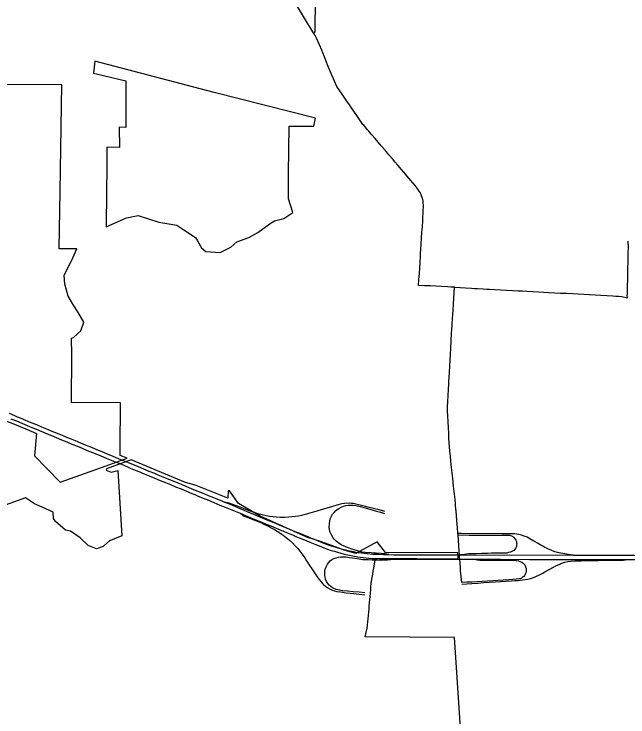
# Model space of a CAD drawing. Extents: x 0 to 34, y 0 to 22.
# Drawn here: x 5.2606 to 5.4253, y 19.7862 to 19.975 of the extents above; entities that cross this region are included whole.
import ezdxf

# ---------------------------------------------------------------- set-up
doc = ezdxf.new("R2010")
doc.units = 0
for name, color, linetype in [('GM_X_Corporation', 7, 'Continuous'), ('GM_X_Interchange_Ramps', 7, 'Continuous'), ('GM_X_State_Route', 7, 'Continuous'), ('GM_X_US_Route', 7, 'Continuous')]:
    doc.layers.add(name, color=color, linetype=linetype)

msp = doc.modelspace()

# ---------------------------------------------------------------- linework, layer by layer
at = {"layer": 'GM_X_Corporation'}
msp.add_lwpolyline([(5.31429, 19.95392), (5.28226, 19.96229), (5.2819, 19.95912), (5.28455, 19.95846), (5.28455, 19.9585), (5.29054, 19.95701), (5.29055, 19.94452), (5.28879, 19.94455), (5.28888, 19.93911), (5.28548, 19.93918), (5.28544, 19.93359), (5.28541, 19.92737), (5.28534, 19.91779), (5.29075, 19.92018), (5.29385, 19.92088), (5.29942, 19.91909), (5.30427, 19.91825), (5.30616, 19.91697), (5.30928, 19.91493), (5.30985, 19.91406), (5.31084, 19.91216), (5.31207, 19.91122), (5.31593, 19.91094), (5.31878, 19.91231), (5.32034, 19.91375), (5.32355, 19.91493), (5.32598, 19.91625), (5.32929, 19.91868), (5.33043, 19.91941), (5.33295, 19.92002), (5.33538, 19.92166), (5.33423, 19.9253), (5.33421, 19.93209), (5.33444, 19.94481), (5.34102, 19.94483), (5.3415, 19.94699)], close=True, dxfattribs=at)
for points in [[(5.25554, 19.86675), (5.26071, 19.8648), (5.26452, 19.86318), (5.26662, 19.8623), (5.26606, 19.85625), (5.27297, 19.84923), (5.28528, 19.85364), (5.2909, 19.85566), (5.28907, 19.85641), (5.28909, 19.85808), (5.28914, 19.8705), (5.276, 19.87059), (5.27608, 19.88355), (5.27595, 19.88786), (5.27651, 19.88807), (5.27846, 19.88985), (5.27933, 19.89216), (5.27769, 19.89498), (5.27656, 19.8968), (5.27511, 19.89917), (5.27419, 19.90244), (5.27399, 19.90486), (5.27601, 19.90863), (5.27739, 19.91192), (5.2727, 19.9119), (5.27296, 19.92737), (5.27344, 19.95594), (5.25649, 19.95603)], [(5.38173, 19.76298), (5.3788, 19.80749), (5.35483, 19.80764), (5.35536, 19.80997), (5.35544, 19.81083), (5.35552, 19.81169), (5.3556, 19.81254), (5.35568, 19.8134), (5.35576, 19.81426), (5.35584, 19.81508), (5.35592, 19.81598), (5.35599, 19.81683), (5.35606, 19.81769), (5.35614, 19.81855), (5.35621, 19.81941), (5.35629, 19.82026), (5.35636, 19.82112), (5.35644, 19.82198), (5.35644, 19.82206), (5.35671, 19.82364), (5.35685, 19.82449), (5.35699, 19.82534), (5.35713, 19.82619), (5.35757, 19.8288), (5.37973, 19.82866), (5.37964, 19.83021), (5.36028, 19.83035), (5.358, 19.83323), (5.35234, 19.83009), (5.34944, 19.83089), (5.34305, 19.83316), (5.33912, 19.83445), (5.32666, 19.84012), (5.32084, 19.84349), (5.31843, 19.84691), (5.31803, 19.84692), (5.31798, 19.84491), (5.30944, 19.84828), (5.30659, 19.84917), (5.29201, 19.8552), (5.2854, 19.85283), (5.28526, 19.85248), (5.28667, 19.8519), (5.28843, 19.85237), (5.28948, 19.83483), (5.28642, 19.83356), (5.28631, 19.83351), (5.28459, 19.83205), (5.28448, 19.83195), (5.28268, 19.83128), (5.28045, 19.8322), (5.27831, 19.83429), (5.27573, 19.83603), (5.27436, 19.83633), (5.27166, 19.83865), (5.27116, 19.83943), (5.27107, 19.84118), (5.26808, 19.84252), (5.26609, 19.84341), (5.26363, 19.84503), (5.25516, 19.84199)]]:
    msp.add_lwpolyline(points, dxfattribs=at)
at = {"layer": 'GM_X_Interchange_Ramps'}
for points in [[(5.32823, 19.84019), (5.32717, 19.84042), (5.32603, 19.84071), (5.32507, 19.84105), (5.32397, 19.84143), (5.3228, 19.84192), (5.32155, 19.84237), (5.32029, 19.84283), (5.31929, 19.8432), (5.31829, 19.84358), (5.31708, 19.84389)], [(5.36012, 19.84138), (5.35858, 19.84176), (5.35705, 19.84215), (5.35551, 19.84253), (5.35428, 19.84284), (5.35304, 19.84316), (5.35226, 19.84333), (5.35157, 19.84346), (5.35113, 19.84352), (5.35064, 19.84356), (5.34926, 19.8435), (5.34855, 19.8434), (5.3478, 19.84318), (5.34692, 19.84292), (5.34603, 19.84266), (5.34452, 19.84221), (5.343, 19.84176), (5.34181, 19.8414), (5.34061, 19.84104), (5.33961, 19.84076), (5.33903, 19.84059), (5.33832, 19.84042), (5.3377, 19.84029), (5.33687, 19.84012), (5.33599, 19.83998), (5.33516, 19.83988), (5.33435, 19.83981), (5.33322, 19.83974), (5.33212, 19.83977), (5.33103, 19.8398), (5.33012, 19.83988), (5.32915, 19.84002), (5.32823, 19.84019)], [(5.34746, 19.83302), (5.34705, 19.83334), (5.34648, 19.83388), (5.34622, 19.83426), (5.34585, 19.83485), (5.34556, 19.83541), (5.34534, 19.83601), (5.34522, 19.8366), (5.34517, 19.83707), (5.34521, 19.83811), (5.3453, 19.83875), (5.34545, 19.83935), (5.34558, 19.83972), (5.34579, 19.84013), (5.34608, 19.84059), (5.34645, 19.84109), (5.34685, 19.84151), (5.3473, 19.8419), (5.3477, 19.84216), (5.34835, 19.8425), (5.34895, 19.84274), (5.34962, 19.84295), (5.35023, 19.84305), (5.35083, 19.84307), (5.35159, 19.84303), (5.35232, 19.84291), (5.35343, 19.84265), (5.3548, 19.84229), (5.35633, 19.84186), (5.35785, 19.84144), (5.35891, 19.84114), (5.35998, 19.84084)], [(5.32122, 19.84087), (5.3221, 19.84021), (5.32289, 19.83988), (5.32423, 19.83936), (5.32541, 19.8389), (5.32659, 19.83843), (5.3276, 19.83795), (5.32862, 19.83747), (5.32975, 19.83689), (5.33048, 19.83648), (5.3312, 19.83606), (5.33248, 19.83522), (5.33357, 19.83439), (5.33451, 19.83362), (5.33527, 19.83289), (5.33601, 19.83213), (5.33674, 19.83136), (5.33756, 19.83033), (5.33812, 19.82957), (5.33861, 19.82885), (5.3391, 19.82812), (5.33946, 19.82755)], [(5.41064, 19.82965), (5.40928, 19.8298), (5.40841, 19.82993), (5.40733, 19.83012), (5.40645, 19.83031), (5.40569, 19.83054), (5.40486, 19.83084), (5.40397, 19.83124), (5.40345, 19.83151), (5.40303, 19.83171), (5.40248, 19.83202), (5.40195, 19.83231), (5.40104, 19.83283), (5.40004, 19.83341), (5.39903, 19.83399), (5.39824, 19.83441), (5.39744, 19.83474), (5.39672, 19.83497), (5.39609, 19.83513), (5.39548, 19.83525), (5.39494, 19.8353), (5.39415, 19.83534), (5.39288, 19.83535), (5.39161, 19.83536), (5.3807, 19.8354), (5.37971, 19.83543)], [(5.37975, 19.83497), (5.38116, 19.83503), (5.38275, 19.83502), (5.38433, 19.83501), (5.38591, 19.835), (5.38749, 19.83499), (5.38907, 19.83498), (5.39046, 19.83497), (5.39185, 19.83497), (5.39315, 19.83496), (5.3935, 19.83494), (5.39381, 19.83488), (5.39412, 19.83478), (5.39447, 19.83458), (5.39472, 19.83434), (5.39505, 19.83394), (5.39525, 19.83363), (5.39539, 19.83327), (5.39546, 19.83296), (5.39548, 19.83263), (5.39546, 19.83229), (5.39541, 19.83194), (5.39525, 19.83158), (5.39501, 19.83122), (5.39469, 19.83089), (5.39434, 19.83068), (5.39402, 19.83051), (5.39373, 19.83041), (5.39331, 19.8303), (5.39282, 19.83019), (5.39134, 19.83015), (5.38867, 19.83011), (5.38768, 19.83009), (5.38616, 19.83005), (5.38463, 19.83001), (5.3836, 19.82999), (5.38256, 19.82998), (5.38147, 19.82983), (5.38037, 19.82967)], [(5.36112, 19.82975), (5.36018, 19.82999), (5.35906, 19.83007), (5.35772, 19.83014), (5.35716, 19.83017), (5.35638, 19.83021), (5.35492, 19.83034), (5.35402, 19.83046), (5.35309, 19.83067), (5.3521, 19.83091), (5.35097, 19.83131), (5.35007, 19.83164), (5.34921, 19.832), (5.34838, 19.83243), (5.34772, 19.83282), (5.34746, 19.83302)], [(5.34493, 19.82753), (5.34503, 19.82767), (5.34542, 19.82807), (5.34578, 19.82836), (5.34638, 19.82868), (5.34706, 19.82893), (5.34769, 19.82908), (5.34824, 19.82915), (5.34892, 19.82918), (5.34973, 19.82915), (5.35058, 19.829), (5.35142, 19.82885), (5.35277, 19.82867), (5.35412, 19.82849), (5.35563, 19.82841), (5.35669, 19.82835), (5.35714, 19.82833), (5.358, 19.82832), (5.35885, 19.82831), (5.35982, 19.82832), (5.3608, 19.82834), (5.36161, 19.82843), (5.36242, 19.82852)], [(5.33946, 19.82755), (5.33991, 19.82686), (5.34035, 19.82617), (5.34106, 19.8251), (5.34178, 19.82403), (5.3424, 19.82313), (5.34296, 19.82244), (5.34335, 19.822), (5.34366, 19.82169), (5.34425, 19.8212), (5.34475, 19.82085), (5.34538, 19.82049), (5.34595, 19.82024), (5.34659, 19.82001), (5.34723, 19.81987), (5.34817, 19.81972), (5.34974, 19.81953), (5.35074, 19.81941), (5.35175, 19.81929), (5.35322, 19.81911), (5.3547, 19.81893)], [(5.35474, 19.8195), (5.35316, 19.81964), (5.35162, 19.81978), (5.35008, 19.81992), (5.34873, 19.82006), (5.34794, 19.8202), (5.34701, 19.82043), (5.34641, 19.82066), (5.34607, 19.82084), (5.34561, 19.82116), (5.34518, 19.82155), (5.34479, 19.82204), (5.34447, 19.82257), (5.3442, 19.82317), (5.34405, 19.82371), (5.34395, 19.82428), (5.34394, 19.82488), (5.34398, 19.8254), (5.34409, 19.82586), (5.34432, 19.82646), (5.34466, 19.82716), (5.34493, 19.82753)], [(5.38342, 19.82203), (5.385, 19.82213), (5.38658, 19.82224), (5.38816, 19.82234), (5.38974, 19.82244), (5.39111, 19.82253), (5.39248, 19.82262), (5.39406, 19.82272), (5.39498, 19.82278), (5.39591, 19.82284), (5.39705, 19.82294), (5.39776, 19.82303), (5.39846, 19.82317), (5.3992, 19.82335), (5.39999, 19.82364), (5.40064, 19.8239), (5.40155, 19.82433), (5.40228, 19.82473), (5.40301, 19.82513), (5.40422, 19.8258), (5.40535, 19.82641), (5.40596, 19.82672), (5.40684, 19.82714), (5.40703, 19.82723)], [(5.40703, 19.82723), (5.4073, 19.82734), (5.40786, 19.82755), (5.40842, 19.82772), (5.40921, 19.82787), (5.41003, 19.82799), (5.41106, 19.82808), (5.41265, 19.82813), (5.41419, 19.82817), (5.41573, 19.82821), (5.41731, 19.82822), (5.41889, 19.82823), (5.42048, 19.82824), (5.42206, 19.82825), (5.42308, 19.82826), (5.42411, 19.82826), (5.42527, 19.82845)], [(5.38075, 19.82186), (5.38208, 19.82195), (5.38342, 19.82203)]]:
    msp.add_lwpolyline(points, dxfattribs=at)
at = {"layer": 'GM_X_State_Route'}
for p, q in [((5.35517, 19.9442), (5.35442, 19.94508)), ((5.35544, 19.94388), (5.35517, 19.9442)), ((5.36458, 19.93317), (5.36358, 19.93435)), ((5.36518, 19.93247), (5.36458, 19.93317)), ((5.37892, 19.84455), (5.37884, 19.84527)), ((5.37975, 19.83497), (5.37971, 19.83543))]:
    msp.add_line(p, q, dxfattribs=at)
for points in [[(5.34104, 19.96976), (5.34118, 19.96989), (5.34131, 19.9701), (5.34136, 19.97035), (5.34137, 19.97087), (5.34139, 19.97194), (5.3414, 19.9726), (5.34142, 19.97383), (5.34145, 19.97541), (5.34147, 19.977), (5.3415, 19.97858), (5.34152, 19.98016), (5.34155, 19.98174), (5.34158, 19.98332), (5.3416, 19.98491), (5.34163, 19.98649), (5.34166, 19.98807), (5.34168, 19.9894), (5.3417, 19.99073), (5.34173, 19.99231), (5.34175, 19.9939), (5.34178, 19.99548), (5.3418, 19.99684), (5.34182, 19.99814)], [(5.34104, 19.96976), (5.34021, 19.97109), (5.33934, 19.97249), (5.33853, 19.97385), (5.33772, 19.97521), (5.33691, 19.97656), (5.3361, 19.97792), (5.33529, 19.97928), (5.33447, 19.98064), (5.33366, 19.982), (5.33285, 19.98336), (5.33204, 19.98472), (5.33123, 19.98607), (5.33042, 19.98743), (5.32961, 19.98879), (5.3288, 19.99015), (5.32799, 19.99151), (5.32752, 19.99229)], [(5.34155, 19.96887), (5.34127, 19.96935), (5.34104, 19.96976)], [(5.34314, 19.96522), (5.34252, 19.96668), (5.34219, 19.96748), (5.34186, 19.96827), (5.34155, 19.96887)], [(5.34492, 19.96091), (5.34428, 19.96246), (5.34385, 19.96351), (5.34341, 19.96456), (5.34314, 19.96522)], [(5.34718, 19.95546), (5.34657, 19.95693), (5.34597, 19.95839), (5.34544, 19.95965), (5.34492, 19.96091)], [(5.35442, 19.94508), (5.3542, 19.94534), (5.3533, 19.94664), (5.3524, 19.94794), (5.3515, 19.94924), (5.3506, 19.95054), (5.34969, 19.95184), (5.34879, 19.95314), (5.34799, 19.9543), (5.34718, 19.95546)], [(5.35746, 19.94152), (5.35658, 19.94255), (5.3557, 19.94357), (5.35544, 19.94388)], [(5.3622, 19.93595), (5.36118, 19.93716), (5.36015, 19.93836), (5.35912, 19.93957), (5.35829, 19.94054), (5.35746, 19.94152)], [(5.36358, 19.93435), (5.36289, 19.93515), (5.3622, 19.93595)], [(5.36757, 19.92967), (5.36654, 19.93087), (5.36556, 19.93202), (5.36518, 19.93247)], [(5.36975, 19.92663), (5.36955, 19.92701), (5.36933, 19.92738), (5.36878, 19.92815), (5.36821, 19.92889), (5.36757, 19.92967)], [(5.37015, 19.91784), (5.37025, 19.91942), (5.37031, 19.92038), (5.37037, 19.92133), (5.37041, 19.92227), (5.37042, 19.92321), (5.37042, 19.92364), (5.37041, 19.92414), (5.37035, 19.92466), (5.37025, 19.92516), (5.37012, 19.92566), (5.36995, 19.92615), (5.36975, 19.92663)], [(5.36976, 19.9117), (5.36986, 19.91328), (5.36996, 19.91486), (5.37005, 19.91635), (5.37015, 19.91784)], [(5.42517, 19.89967), (5.42518, 19.9004), (5.42522, 19.90199), (5.42526, 19.90357), (5.42529, 19.90515), (5.42533, 19.90673), (5.42537, 19.90831), (5.4254, 19.90989), (5.42543, 19.91099), (5.42545, 19.91208), (5.42546, 19.91252), (5.42543, 19.91365), (5.42542, 19.914)], [(5.36954, 19.90823), (5.36964, 19.90981), (5.3697, 19.91075), (5.36976, 19.9117)], [(5.36914, 19.90208), (5.36924, 19.90366), (5.36935, 19.90524), (5.36944, 19.90673), (5.36954, 19.90823)], [(5.3753, 19.90177), (5.3738, 19.90184), (5.3723, 19.90192), (5.37072, 19.902), (5.36914, 19.90208)], [(5.37879, 19.90156), (5.37783, 19.90161), (5.37688, 19.90167), (5.3753, 19.90177)], [(5.37841, 19.89542), (5.37851, 19.897), (5.37861, 19.89858), (5.3787, 19.90007), (5.37879, 19.90156)], [(5.37879, 19.90156), (5.38026, 19.90148), (5.38172, 19.9014), (5.3833, 19.90132), (5.38412, 19.90127), (5.38493, 19.90123), (5.38651, 19.90115), (5.38733, 19.9011), (5.38814, 19.90106), (5.38964, 19.90098), (5.39115, 19.9009), (5.39273, 19.90081), (5.39431, 19.90073), (5.39589, 19.90064), (5.39704, 19.90058), (5.3982, 19.90052), (5.39978, 19.90044), (5.40136, 19.90035), (5.40273, 19.90028), (5.4041, 19.9002), (5.40568, 19.90012), (5.40726, 19.90003), (5.40884, 19.89995), (5.41042, 19.89986), (5.412, 19.89978), (5.41347, 19.8997), (5.41494, 19.89962), (5.41652, 19.89953), (5.41809, 19.89944), (5.41967, 19.89935), (5.42125, 19.89926), (5.42207, 19.89921), (5.42289, 19.89916), (5.42365, 19.89908), (5.42518, 19.89874)], [(5.42518, 19.89874), (5.42516, 19.89943), (5.42517, 19.89967)], [(5.37802, 19.88932), (5.37807, 19.89003), (5.37817, 19.89161), (5.37827, 19.89319), (5.37834, 19.8943), (5.37841, 19.89542)], [(5.3778, 19.88555), (5.37786, 19.88671), (5.37792, 19.88769), (5.37798, 19.88867), (5.37802, 19.88932)], [(5.37731, 19.87723), (5.3774, 19.87881), (5.37749, 19.88039), (5.37759, 19.88197), (5.37768, 19.88355), (5.37777, 19.88513), (5.3778, 19.88555)], [(5.37688, 19.86933), (5.37697, 19.87091), (5.37705, 19.87249), (5.37714, 19.87407), (5.37722, 19.87565), (5.37726, 19.87644), (5.37731, 19.87723)], [(5.37729, 19.86101), (5.37729, 19.86109), (5.37722, 19.86228), (5.37715, 19.86386), (5.37707, 19.86544), (5.37699, 19.86702), (5.37694, 19.86818), (5.37688, 19.86933)], [(5.37832, 19.8502), (5.37814, 19.85171), (5.37799, 19.8532), (5.37784, 19.85483), (5.3777, 19.85619), (5.37756, 19.85751), (5.37744, 19.85872), (5.37736, 19.8599), (5.37729, 19.86101)], [(5.37884, 19.84527), (5.37854, 19.84812), (5.37832, 19.8502)], [(5.37908, 19.84288), (5.37902, 19.84362), (5.37892, 19.84455)], [(5.37971, 19.83543), (5.37957, 19.83705), (5.37944, 19.83873), (5.37931, 19.84048), (5.37915, 19.84213), (5.37908, 19.84288)], [(5.38026, 19.82735), (5.38018, 19.82851), (5.38018, 19.82852), (5.38014, 19.8291), (5.3801, 19.82967), (5.3801, 19.82968), (5.38002, 19.83077), (5.37993, 19.83215), (5.37983, 19.83362), (5.37975, 19.83497)], [(5.38071, 19.82226), (5.38057, 19.82383), (5.38043, 19.82541), (5.38035, 19.82638), (5.38026, 19.82735)], [(5.39738, 19.82728), (5.39753, 19.82711), (5.39774, 19.82678), (5.39785, 19.82647), (5.39797, 19.82605), (5.39802, 19.82566), (5.39799, 19.82525), (5.39791, 19.82487), (5.39776, 19.82453), (5.39757, 19.82415), (5.39737, 19.82391), (5.39707, 19.82366), (5.39677, 19.82345), (5.39636, 19.82328), (5.39602, 19.82321), (5.3953, 19.82313), (5.39435, 19.82307), (5.3934, 19.82301), (5.39182, 19.8229), (5.39051, 19.82281), (5.38919, 19.82273), (5.38761, 19.82262), (5.38622, 19.82253), (5.38482, 19.82244), (5.3834, 19.82238)], [(5.38417, 19.8285), (5.38486, 19.82839), (5.38558, 19.82831), (5.38672, 19.82827), (5.39248, 19.82827), (5.3933, 19.82828), (5.39411, 19.82829), (5.39472, 19.82825), (5.39546, 19.82817), (5.39594, 19.82807), (5.39639, 19.82794), (5.39684, 19.82771), (5.39726, 19.8274), (5.39738, 19.82728)], [(5.3834, 19.82238), (5.38206, 19.82232), (5.38071, 19.82226)]]:
    msp.add_lwpolyline(points, dxfattribs=at)
at = {"layer": 'GM_X_US_Route'}
for p, q in [((5.28807, 19.85455), (5.28911, 19.85412)), ((5.39113, 19.8285), (5.39887, 19.82848))]:
    msp.add_line(p, q, dxfattribs=at)
for points in [[(5.25923, 19.86773), (5.26069, 19.86712), (5.26144, 19.8668), (5.26219, 19.86649), (5.26365, 19.86589), (5.26512, 19.86528), (5.26658, 19.86468), (5.26792, 19.86412), (5.26927, 19.86356), (5.27073, 19.86296), (5.27219, 19.86236), (5.27366, 19.86175), (5.27512, 19.86115), (5.27604, 19.86077), (5.27695, 19.8604), (5.27841, 19.85979), (5.27988, 19.85918), (5.28134, 19.85858), (5.28273, 19.858), (5.28413, 19.85742), (5.28559, 19.85682), (5.28706, 19.85622), (5.28852, 19.85562), (5.28962, 19.85516)], [(5.25974, 19.86625), (5.2612, 19.86565), (5.26266, 19.86505), (5.26413, 19.86445), (5.26535, 19.86394), (5.26658, 19.86344), (5.26804, 19.86283), (5.2695, 19.86221), (5.27067, 19.86172), (5.27184, 19.86123), (5.2733, 19.86063), (5.2747, 19.86005), (5.27611, 19.85947), (5.27757, 19.85886), (5.27887, 19.85832), (5.28017, 19.85777), (5.28163, 19.85718), (5.28275, 19.85673), (5.28387, 19.85628), (5.28533, 19.85568), (5.28662, 19.85515), (5.28791, 19.85462), (5.288, 19.85458), (5.28807, 19.85455)], [(5.28962, 19.85516), (5.28998, 19.85501), (5.29074, 19.8547)], [(5.28911, 19.85412), (5.28937, 19.85401), (5.29083, 19.8534), (5.29172, 19.85302), (5.29261, 19.85265), (5.29408, 19.85205), (5.29547, 19.85148), (5.29687, 19.85091), (5.29833, 19.85031), (5.2998, 19.8497), (5.30126, 19.8491), (5.3026, 19.84855), (5.30393, 19.848), (5.30539, 19.8474), (5.30685, 19.84679), (5.30831, 19.84618), (5.30907, 19.84587), (5.30983, 19.84555), (5.31129, 19.84494), (5.31275, 19.84434), (5.31422, 19.84373), (5.315, 19.84341), (5.31579, 19.84308), (5.31725, 19.84248), (5.31859, 19.84194), (5.31992, 19.84139), (5.32122, 19.84087), (5.32268, 19.84027), (5.32414, 19.83966), (5.3256, 19.83905), (5.32706, 19.83845), (5.32826, 19.83795), (5.32945, 19.83746), (5.33091, 19.83685), (5.33237, 19.83625), (5.33268, 19.83612)], [(5.29074, 19.8547), (5.29119, 19.85452), (5.2924, 19.85402), (5.29386, 19.85342), (5.29532, 19.85281), (5.29678, 19.85221), (5.29825, 19.8516), (5.29917, 19.85122), (5.3001, 19.85084), (5.30156, 19.85024), (5.30302, 19.84964), (5.30449, 19.84904), (5.30558, 19.84859), (5.30667, 19.84815), (5.30813, 19.84754), (5.30959, 19.84693), (5.31105, 19.84633), (5.31185, 19.846), (5.31264, 19.84567), (5.31411, 19.84508), (5.31558, 19.84449), (5.31633, 19.84419), (5.31708, 19.84389), (5.31854, 19.84328), (5.32, 19.84266), (5.32145, 19.84204), (5.32241, 19.84164), (5.32336, 19.84124), (5.32482, 19.84063), (5.32628, 19.84002), (5.32713, 19.83966), (5.32798, 19.8393), (5.32944, 19.8387), (5.33091, 19.8381), (5.33237, 19.83749), (5.33343, 19.83705), (5.33449, 19.83661), (5.33596, 19.83601), (5.33704, 19.83557), (5.33812, 19.83513), (5.33958, 19.83451), (5.34033, 19.8342), (5.34109, 19.83388), (5.3422, 19.83342), (5.34331, 19.83297), (5.34435, 19.83259), (5.3454, 19.8322), (5.34689, 19.83174), (5.34834, 19.83132), (5.34949, 19.83104), (5.35063, 19.83076), (5.3517, 19.83056), (5.35276, 19.83036), (5.3538, 19.8302), (5.35532, 19.83005), (5.35685, 19.82991), (5.35709, 19.8299), (5.35843, 19.82985), (5.35978, 19.8298), (5.36112, 19.82975), (5.36249, 19.82973), (5.36386, 19.8297), (5.3801, 19.82968), (5.38037, 19.82967), (5.41064, 19.82965), (5.42961, 19.82961)], [(5.33268, 19.83612), (5.33384, 19.83564), (5.3353, 19.83503), (5.3362, 19.83466), (5.3371, 19.83429), (5.33856, 19.83369), (5.33978, 19.83319)], [(5.33978, 19.83319), (5.33994, 19.83312), (5.34131, 19.83256), (5.3425, 19.83208), (5.3437, 19.8316), (5.34469, 19.83125), (5.34568, 19.8309), (5.34655, 19.83064), (5.34742, 19.83038), (5.34831, 19.83014), (5.34919, 19.82991), (5.35011, 19.8297), (5.35102, 19.82949), (5.35195, 19.82931), (5.35288, 19.82914), (5.35423, 19.82895), (5.35576, 19.82878), (5.35679, 19.82873), (5.35727, 19.8287), (5.35878, 19.82861), (5.35959, 19.82859), (5.3604, 19.82857), (5.36141, 19.82855), (5.36242, 19.82852), (5.36361, 19.82854), (5.38018, 19.82851), (5.38417, 19.8285), (5.38519, 19.8285)], [(5.38519, 19.8285), (5.38595, 19.82851), (5.39113, 19.8285)], [(5.39887, 19.82848), (5.40278, 19.82848), (5.40436, 19.82847), (5.40594, 19.82847), (5.42527, 19.82845), (5.42595, 19.82844), (5.42968, 19.82844)]]:
    msp.add_lwpolyline(points, dxfattribs=at)

doc.saveas('drawing.dxf')
